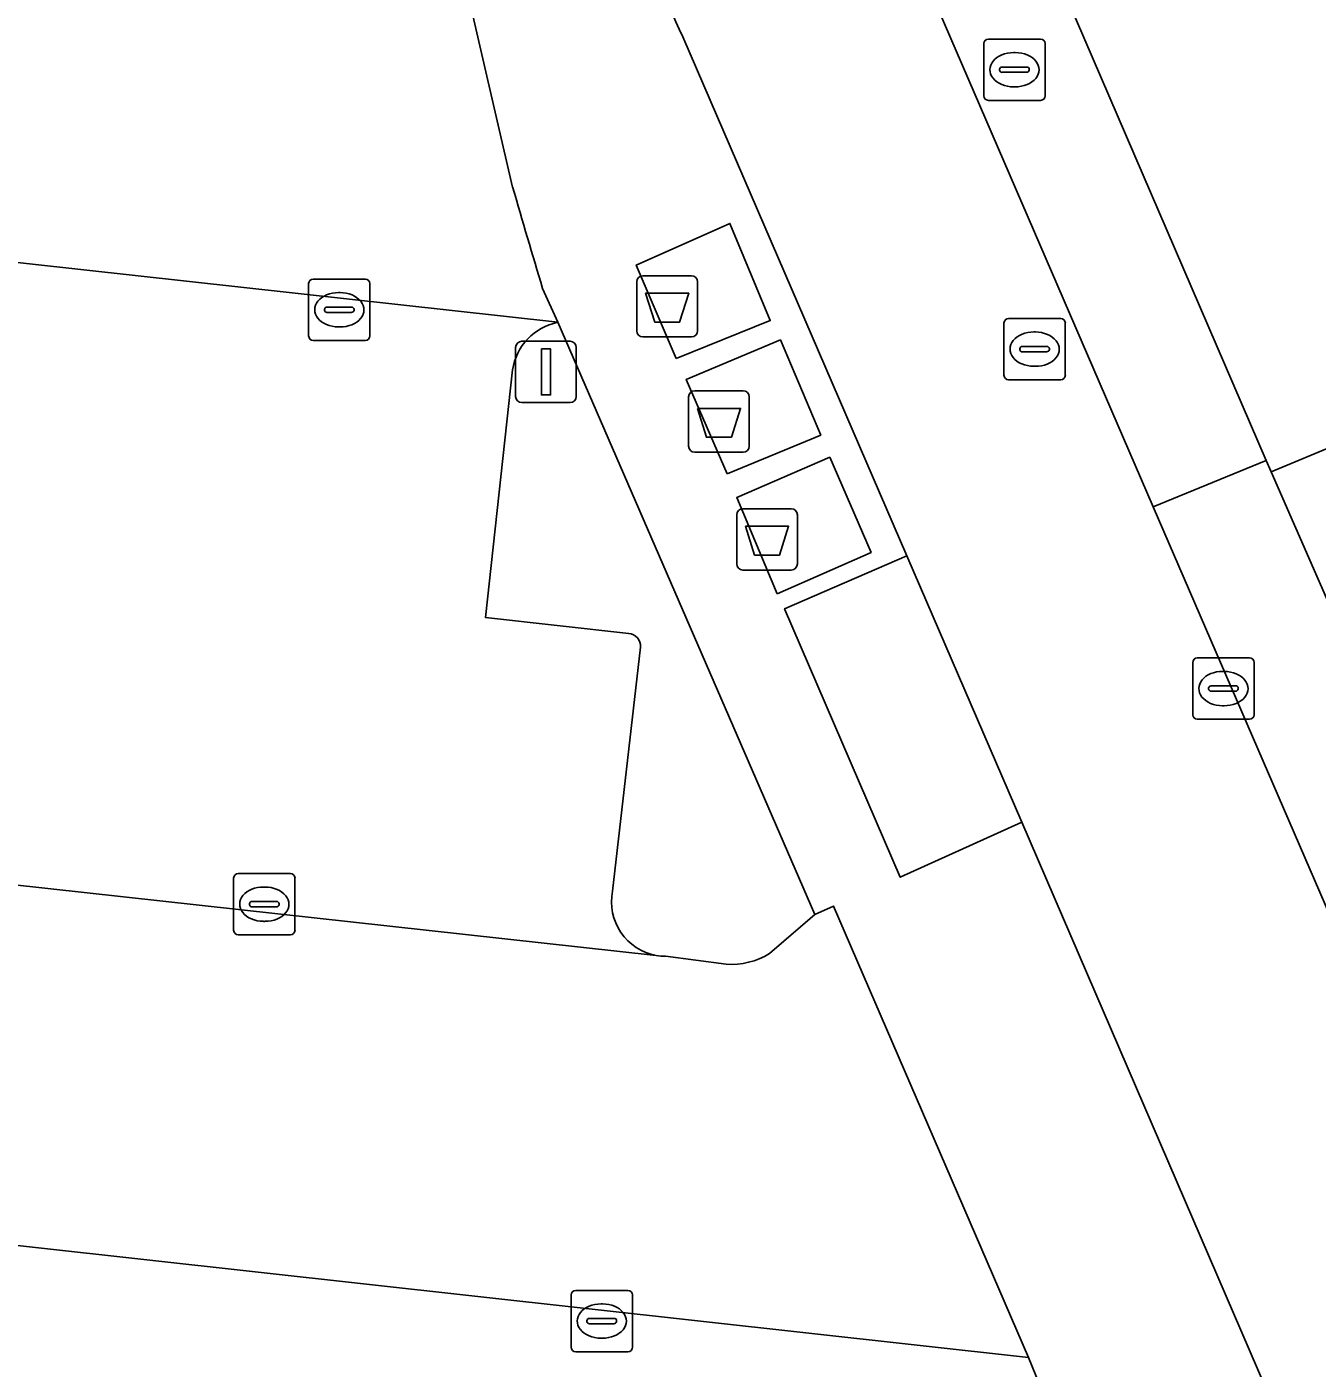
# Model space of a CAD drawing. Extents: x 162026 to 163502, y 387295 to 388169.
# Drawn here: x 162146.8 to 162167.84, y 387586.38 to 387608.26 of the extents above; entities that cross this region are included whole.
import ezdxf

# ---------------------------------------------------------------- set-up
doc = ezdxf.new("R2010")
doc.units = 0
for name, color, linetype in [('IMGEO_Afval_apart_plaats', 7, 'Continuous'), ('IMGEO_Groenvoorziening', 7, 'Continuous'), ('IMGEO_Kolk', 7, 'Continuous'), ('IMGEO_Lichtmast', 7, 'Continuous'), ('IMGEO_Parkeervlak_open', 7, 'Continuous'), ('IMGEO_Rijbaan_lokaal_open', 7, 'Continuous'), ('IMGEO_Rioolput', 7, 'Continuous'), ('IMGEO_Voetpad_gesloten', 7, 'Continuous'), ('IMGEO_Voetpad_open', 7, 'Continuous')]:
    doc.layers.add(name, color=color, linetype=linetype)

msp = doc.modelspace()

# ---------------------------------------------------------------- linework, layer by layer
at = {"layer": 'IMGEO_Afval_apart_plaats'}
for p, q in [((162156.846, 387604.198), (162157.636, 387604.198)), ((162157.636, 387604.198), (162156.846, 387604.198)), ((162156.746, 387603.298), (162156.746, 387604.098)), ((162156.746, 387604.098), (162156.746, 387603.298)), ((162157.736, 387604.098), (162157.736, 387603.298)), ((162157.736, 387603.298), (162157.736, 387604.098)), ((162157.636, 387603.198), (162156.846, 387603.198)), ((162156.846, 387603.198), (162157.636, 387603.198)), ((162157.59, 387601.42), (162157.59, 387602.22)), ((162157.59, 387602.22), (162157.59, 387601.42)), ((162157.69, 387602.32), (162158.48, 387602.32)), ((162158.48, 387602.32), (162157.69, 387602.32)), ((162158.58, 387602.22), (162158.58, 387601.42)), ((162158.58, 387601.42), (162158.58, 387602.22)), ((162158.48, 387601.32), (162157.69, 387601.32)), ((162157.69, 387601.32), (162158.48, 387601.32)), ((162158.475, 387600.398), (162159.265, 387600.398)), ((162159.265, 387600.398), (162158.475, 387600.398)), ((162158.375, 387599.498), (162158.375, 387600.298)), ((162158.375, 387600.298), (162158.375, 387599.498)), ((162159.365, 387600.298), (162159.365, 387599.498)), ((162159.365, 387599.498), (162159.365, 387600.298)), ((162159.265, 387599.398), (162158.475, 387599.398)), ((162158.475, 387599.398), (162159.265, 387599.398))]:
    msp.add_line(p, q, dxfattribs=at)
for points in [[(162156.889, 387603.912), (162157.593, 387603.912), (162157.444, 387603.442), (162157.038, 387603.442), (162156.889, 387603.912)], [(162157.733, 387602.034), (162158.437, 387602.034), (162158.288, 387601.564), (162157.882, 387601.564), (162157.733, 387602.034)], [(162158.518, 387600.112), (162159.222, 387600.112), (162159.073, 387599.642), (162158.667, 387599.642), (162158.518, 387600.112)]]:
    msp.add_lwpolyline(points, dxfattribs=at)
for centre, start, end in [((162156.846, 387604.098), 90, 180), ((162156.846, 387604.098), 90, 180), ((162157.636, 387604.098), 0, 90), ((162157.636, 387604.098), 360, 90), ((162156.846, 387603.298), 180, 270), ((162156.846, 387603.298), 180, 270), ((162157.636, 387603.298), 270, 0), ((162157.636, 387603.298), 270, 0), ((162157.69, 387602.22), 90, 180), ((162157.69, 387602.22), 90, 180), ((162158.48, 387602.22), 0, 90), ((162158.48, 387602.22), 360, 90), ((162157.69, 387601.42), 180, 270), ((162157.69, 387601.42), 180, 270), ((162158.48, 387601.42), 270, 0), ((162158.48, 387601.42), 270, 0), ((162158.475, 387600.298), 90, 180), ((162158.475, 387600.298), 90, 180), ((162159.265, 387600.298), 0, 90), ((162159.265, 387600.298), 360, 90), ((162158.475, 387599.498), 180, 270), ((162158.475, 387599.498), 180, 270), ((162159.265, 387599.498), 270, 0), ((162159.265, 387599.498), 270, 0)]:
    msp.add_arc(centre, 0.1, start, end, dxfattribs=at)
at = {"layer": 'IMGEO_Groenvoorziening'}
for points in [[(162158.909, 387593.144), (162159.648, 387593.779), (162155.456, 387603.438)], [(162154.719, 387602.662), (162154.277, 387598.624), (162156.613, 387598.364)], [(162156.808, 387598.14), (162156.351, 387594.16)], [(162157.216, 387593.099), (162158.201, 387592.97)]]:
    msp.add_lwpolyline(points, dxfattribs=at)
for points in [[(162167.091, 387600.998), (162168.662, 387597.412), (162170.641, 387598.257), (162169.112, 387601.843)], [(162161.151, 387599.629), (162159.155, 387598.767), (162161.041, 387594.389), (162163.025, 387595.286)]]:
    msp.add_lwpolyline(points, close=True, dxfattribs=at)
for centre, radius, start, end in [((162155.647, 387602.519), 0.939, 101.7247, 171.2284), ((162156.596, 387598.153), 0.212, 356.5855, 85.4959), ((162157.22, 387593.985), 0.886, 168.6346, 259.6258), ((162157.222, 387593.982), 0.883, 259.4161, 269.5992), ((162158.283, 387594.163), 1.196, 266.0564, 301.5586)]:
    msp.add_arc(centre, radius, start, end, dxfattribs=at)
at = {"layer": 'IMGEO_Kolk'}
for p, q in [((162151.468, 387604.142), (162152.32, 387604.142)), ((162151.393, 387603.216), (162151.393, 387604.068)), ((162151.881, 387603.922), (162151.906, 387603.922)), ((162152.394, 387604.068), (162152.394, 387603.216)), ((162151.695, 387603.685), (162152.093, 387603.685)), ((162151.652, 387603.636), (162151.652, 387603.648)), ((162152.09, 387603.599), (162151.692, 387603.599)), ((162152.136, 387603.648), (162152.136, 387603.636)), ((162151.904, 387603.362), (162151.879, 387603.362)), ((162152.32, 387603.142), (162151.468, 387603.142)), ((162165.812, 387597.039), (162165.812, 387597.891)), ((162165.887, 387597.965), (162166.739, 387597.965)), ((162166.813, 387597.891), (162166.813, 387597.039)), ((162166.3, 387597.745), (162166.325, 387597.745)), ((162166.071, 387597.459), (162166.071, 387597.471)), ((162166.509, 387597.422), (162166.111, 387597.422)), ((162166.114, 387597.508), (162166.512, 387597.508)), ((162166.555, 387597.471), (162166.555, 387597.459)), ((162166.323, 387597.185), (162166.298, 387597.185)), ((162166.739, 387596.965), (162165.887, 387596.965)), ((162150.17, 387593.523), (162150.17, 387594.375)), ((162150.245, 387594.449), (162151.097, 387594.449)), ((162151.171, 387594.375), (162151.171, 387593.523)), ((162150.658, 387594.229), (162150.683, 387594.229)), ((162150.429, 387593.943), (162150.429, 387593.955)), ((162150.867, 387593.906), (162150.469, 387593.906)), ((162150.472, 387593.992), (162150.87, 387593.992)), ((162150.913, 387593.955), (162150.913, 387593.943)), ((162150.681, 387593.669), (162150.656, 387593.669)), ((162151.097, 387593.449), (162150.245, 387593.449)), ((162155.674, 387586.725), (162155.674, 387587.577)), ((162155.749, 387587.651), (162156.601, 387587.651)), ((162156.675, 387587.577), (162156.675, 387586.725)), ((162156.162, 387587.431), (162156.187, 387587.431)), ((162155.933, 387587.145), (162155.933, 387587.157)), ((162156.371, 387587.108), (162155.973, 387587.108)), ((162155.976, 387587.194), (162156.374, 387587.194)), ((162156.417, 387587.157), (162156.417, 387587.145)), ((162156.185, 387586.871), (162156.16, 387586.871)), ((162156.601, 387586.651), (162155.749, 387586.651))]:
    msp.add_line(p, q, dxfattribs=at)
for points in [[(162151.468, 387604.142), (162152.32, 387604.142)], [(162151.393, 387603.216), (162151.393, 387604.068)], [(162152.394, 387604.068), (162152.394, 387603.216)], [(162152.32, 387603.142), (162151.468, 387603.142)], [(162165.812, 387597.039), (162165.812, 387597.891)], [(162165.887, 387597.965), (162166.739, 387597.965)], [(162166.813, 387597.891), (162166.813, 387597.039)], [(162166.739, 387596.965), (162165.887, 387596.965)], [(162150.17, 387593.523), (162150.17, 387594.375)], [(162150.245, 387594.449), (162151.097, 387594.449)], [(162151.171, 387594.375), (162151.171, 387593.523)], [(162151.097, 387593.449), (162150.245, 387593.449)], [(162155.674, 387586.725), (162155.674, 387587.577)], [(162155.749, 387587.651), (162156.601, 387587.651)], [(162156.675, 387587.577), (162156.675, 387586.725)], [(162156.601, 387586.651), (162155.749, 387586.651)]]:
    msp.add_lwpolyline(points, dxfattribs=at)
for centre, radius, start, end in [((162151.47, 387604.066), 0.0765, 91.552, 178.448), ((162151.47, 387604.066), 0.0765, 91.552, 178.448), ((162152.318, 387604.066), 0.0765, 1.552, 88.448), ((162152.318, 387604.066), 0.0765, 1.552, 88.448), ((162151.692, 387603.645), 0.0403, 85.8775, 175.7526), ((162152.097, 387603.647), 0.0386, 1.7309, 96.639), ((162151.689, 387603.635), 0.0366, 178.938, 274.7102), ((162152.093, 387603.642), 0.043, 264.8664, 352.4533), ((162151.47, 387603.218), 0.0765, 181.552, 268.448), ((162151.47, 387603.218), 0.0765, 181.552, 268.448), ((162152.318, 387603.218), 0.0765, 271.552, 358.448), ((162152.318, 387603.218), 0.0765, 271.552, 358.448), ((162165.889, 387597.889), 0.0765, 91.552, 178.448), ((162165.889, 387597.889), 0.0765, 91.552, 178.448), ((162166.737, 387597.889), 0.0765, 1.552, 88.448), ((162166.737, 387597.889), 0.0765, 1.552, 88.448), ((162166.111, 387597.468), 0.0403, 85.8775, 175.7526), ((162166.108, 387597.458), 0.0366, 178.938, 274.7102), ((162166.512, 387597.465), 0.043, 264.8664, 352.4533), ((162166.516, 387597.47), 0.0386, 1.7309, 96.639), ((162165.889, 387597.041), 0.0765, 181.552, 268.448), ((162165.889, 387597.041), 0.0765, 181.552, 268.448), ((162166.737, 387597.041), 0.0765, 271.552, 358.448), ((162166.737, 387597.041), 0.0765, 271.552, 358.448), ((162150.247, 387594.373), 0.0765, 91.552, 178.448), ((162150.247, 387594.373), 0.0765, 91.552, 178.448), ((162151.095, 387594.373), 0.0765, 1.552, 88.448), ((162151.095, 387594.373), 0.0765, 1.552, 88.448), ((162150.469, 387593.952), 0.0403, 85.8775, 175.7526), ((162150.466, 387593.942), 0.0366, 178.938, 274.7102), ((162150.87, 387593.949), 0.043, 264.8664, 352.4533), ((162150.874, 387593.954), 0.0386, 1.7309, 96.639), ((162150.247, 387593.525), 0.0765, 181.552, 268.448), ((162150.247, 387593.525), 0.0765, 181.552, 268.448), ((162151.095, 387593.525), 0.0765, 271.552, 358.448), ((162151.095, 387593.525), 0.0765, 271.552, 358.448), ((162155.751, 387587.575), 0.0765, 91.552, 178.448), ((162155.751, 387587.575), 0.0765, 91.552, 178.448), ((162156.599, 387587.575), 0.0765, 1.552, 88.448), ((162156.599, 387587.575), 0.0765, 1.552, 88.448), ((162155.973, 387587.154), 0.0403, 85.8775, 175.7526), ((162155.97, 387587.144), 0.0366, 178.938, 274.7102), ((162156.374, 387587.151), 0.043, 264.8664, 352.4533), ((162156.378, 387587.156), 0.0386, 1.7309, 96.639), ((162155.751, 387586.727), 0.0765, 181.552, 268.448), ((162155.751, 387586.727), 0.0765, 181.552, 268.448), ((162156.599, 387586.727), 0.0765, 271.552, 358.448), ((162156.599, 387586.727), 0.0765, 271.552, 358.448)]:
    msp.add_arc(centre, radius, start, end, dxfattribs=at)
for centre, major_axis, ratio, start_param, end_param in [((162151.88, 387603.642), (-0.387, 0.002), 0.722429, 4.712389, 7.853982), ((162151.905, 387603.642), (-0.39, 0.002), 0.717154, 1.570796, 4.712389), ((162166.299, 387597.465), (-0.387, 0.002), 0.722429, 4.712389, 7.853982), ((162166.324, 387597.465), (-0.39, 0.002), 0.717154, 1.570796, 4.712389), ((162150.657, 387593.949), (-0.387, 0.002), 0.722429, 4.712389, 7.853982), ((162150.682, 387593.949), (-0.39, 0.002), 0.717154, 1.570796, 4.712389), ((162156.161, 387587.151), (-0.387, 0.002), 0.722429, 4.712389, 7.853982), ((162156.186, 387587.151), (-0.39, 0.002), 0.717154, 1.570796, 4.712389)]:
    msp.add_ellipse(centre, major_axis=major_axis, ratio=ratio, start_param=start_param, end_param=end_param, dxfattribs=at)
at = {"layer": 'IMGEO_Lichtmast'}
for p, q in [((162154.769, 387602.228), (162154.769, 387603.028)), ((162154.769, 387603.028), (162154.769, 387602.228)), ((162154.869, 387603.128), (162155.659, 387603.128)), ((162155.659, 387603.128), (162154.869, 387603.128)), ((162155.759, 387603.028), (162155.759, 387602.228)), ((162155.759, 387602.228), (162155.759, 387603.028)), ((162155.659, 387602.128), (162154.869, 387602.128)), ((162154.869, 387602.128), (162155.659, 387602.128))]:
    msp.add_line(p, q, dxfattribs=at)
msp.add_lwpolyline([(162155.189, 387603.003), (162155.339, 387603.003), (162155.339, 387602.253), (162155.189, 387602.253), (162155.189, 387603.003)], dxfattribs=at)
for centre, start, end in [((162154.869, 387603.028), 90, 180), ((162154.869, 387603.028), 90, 180), ((162155.659, 387603.028), 0, 90), ((162155.659, 387603.028), 360, 90), ((162154.869, 387602.228), 180, 270), ((162154.869, 387602.228), 180, 270), ((162155.659, 387602.228), 270, 0), ((162155.659, 387602.228), 270, 0)]:
    msp.add_arc(centre, 0.1, start, end, dxfattribs=at)
at = {"layer": 'IMGEO_Parkeervlak_open'}
for points in [[(162155.456, 387603.438), (162136.499, 387605.532)], [(162156.613, 387598.364), (162154.277, 387598.624), (162154.719, 387602.662)], [(162156.351, 387594.16), (162156.808, 387598.14)], [(162135.341, 387595.504), (162157.06, 387593.114)], [(162163.315, 387586.114), (162163.134, 387586.559), (162128.874, 387590.348)]]:
    msp.add_lwpolyline(points, dxfattribs=at)
msp.add_lwpolyline([(162182.887, 387564.514), (162180.971, 387568.927), (162177.973, 387575.852), (162175.938, 387580.549), (162168.662, 387597.412), (162167.091, 387600.998), (162167.011, 387601.185), (162165.168, 387600.429), (162180.74, 387564.422), (162182.107, 387561.26), (162188.57, 387546.317), (162190.414, 387547.086), (162188.504, 387551.502)], close=True, dxfattribs=at)
for centre, radius, start, end in [((162155.647, 387602.519), 0.939, 101.7247, 171.2284), ((162156.596, 387598.153), 0.212, 356.5855, 85.4959), ((162157.22, 387593.985), 0.886, 168.6346, 259.6258)]:
    msp.add_arc(centre, radius, start, end, dxfattribs=at)
at = {"layer": 'IMGEO_Rijbaan_lokaal_open'}
for points in [[(162135.871, 387611.382), (162128.826, 387612.17), (162128.782, 387611.786), (162126.404, 387590.612), (162128.874, 387590.348), (162163.134, 387586.559), (162159.956, 387593.918), (162159.648, 387593.779), (162158.909, 387593.144)], [(162154.721, 387605.644), (162153.67, 387610.183), (162153.091, 387610.137), (162152.196, 387610.064)], [(162161.658, 387608.545), (162165.168, 387600.429), (162167.011, 387601.185), (162163.509, 387609.313)], [(162157.496, 387608.095), (162161.151, 387599.629), (162163.025, 387595.286), (162167.139, 387585.739), (162171.986, 387574.558), (162173.611, 387570.804), (162177.044, 387562.862), (162180.74, 387564.422), (162165.168, 387600.429), (162161.658, 387608.545)], [(162135.944, 387605.609), (162136.499, 387605.532), (162155.456, 387603.438), (162155.209, 387603.988)], [(162157.06, 387593.114), (162135.341, 387595.504), (162134.758, 387595.567)], [(162158.201, 387592.97), (162157.216, 387593.099)]]:
    msp.add_lwpolyline(points, dxfattribs=at)
for centre, radius, start, end in [((162164.267, 387611.369), 7.521, 173.1214, 205.8076), ((162368.377, 387667.706), 222.487, 196.19721, 196.6418), ((162157.222, 387593.982), 0.883, 259.4161, 269.5992), ((162158.283, 387594.163), 1.196, 266.0564, 301.5586)]:
    msp.add_arc(centre, radius, start, end, dxfattribs=at)
at = {"layer": 'IMGEO_Rioolput'}
for p, q in [((162162.479, 387608.057), (162163.331, 387608.057)), ((162162.404, 387607.131), (162162.404, 387607.983)), ((162162.892, 387607.837), (162162.917, 387607.837)), ((162163.405, 387607.983), (162163.405, 387607.131)), ((162162.663, 387607.551), (162162.663, 387607.563)), ((162163.101, 387607.514), (162162.703, 387607.514)), ((162162.706, 387607.6), (162163.104, 387607.6)), ((162163.147, 387607.563), (162163.147, 387607.551)), ((162162.915, 387607.277), (162162.89, 387607.277)), ((162163.331, 387607.057), (162162.479, 387607.057)), ((162162.808, 387603.5), (162163.66, 387603.5)), ((162162.733, 387602.574), (162162.733, 387603.426)), ((162163.221, 387603.28), (162163.246, 387603.28)), ((162163.734, 387603.426), (162163.734, 387602.574)), ((162163.035, 387603.043), (162163.433, 387603.043)), ((162162.992, 387602.994), (162162.992, 387603.006)), ((162163.43, 387602.957), (162163.032, 387602.957)), ((162163.476, 387603.006), (162163.476, 387602.994)), ((162163.244, 387602.72), (162163.219, 387602.72)), ((162163.66, 387602.5), (162162.808, 387602.5))]:
    msp.add_line(p, q, dxfattribs=at)
for points in [[(162162.479, 387608.057), (162163.331, 387608.057)], [(162162.404, 387607.131), (162162.404, 387607.983)], [(162163.405, 387607.983), (162163.405, 387607.131)], [(162163.331, 387607.057), (162162.479, 387607.057)], [(162162.808, 387603.5), (162163.66, 387603.5)], [(162162.733, 387602.574), (162162.733, 387603.426)], [(162163.734, 387603.426), (162163.734, 387602.574)], [(162163.66, 387602.5), (162162.808, 387602.5)]]:
    msp.add_lwpolyline(points, dxfattribs=at)
for centre, radius, start, end in [((162162.481, 387607.981), 0.0765, 91.552, 178.448), ((162162.481, 387607.981), 0.0765, 91.552, 178.448), ((162163.329, 387607.981), 0.0765, 1.552, 88.448), ((162163.329, 387607.981), 0.0765, 1.552, 88.448), ((162162.703, 387607.56), 0.0403, 85.8775, 175.7526), ((162162.7, 387607.55), 0.0366, 178.938, 274.7102), ((162163.104, 387607.557), 0.043, 264.8664, 352.4533), ((162163.108, 387607.562), 0.0386, 1.7309, 96.639), ((162162.481, 387607.133), 0.0765, 181.552, 268.448), ((162162.481, 387607.133), 0.0765, 181.552, 268.448), ((162163.329, 387607.133), 0.0765, 271.552, 358.448), ((162163.329, 387607.133), 0.0765, 271.552, 358.448), ((162162.81, 387603.424), 0.0765, 91.552, 178.448), ((162162.81, 387603.424), 0.0765, 91.552, 178.448), ((162163.658, 387603.424), 0.0765, 1.552, 88.448), ((162163.658, 387603.424), 0.0765, 1.552, 88.448), ((162163.032, 387603.003), 0.0403, 85.8775, 175.7526), ((162163.437, 387603.005), 0.0386, 1.7309, 96.639), ((162163.029, 387602.993), 0.0366, 178.938, 274.7102), ((162163.433, 387603), 0.043, 264.8664, 352.4533), ((162162.81, 387602.576), 0.0765, 181.552, 268.448), ((162162.81, 387602.576), 0.0765, 181.552, 268.448), ((162163.658, 387602.576), 0.0765, 271.552, 358.448), ((162163.658, 387602.576), 0.0765, 271.552, 358.448)]:
    msp.add_arc(centre, radius, start, end, dxfattribs=at)
for centre, major_axis, ratio, start_param, end_param in [((162162.891, 387607.557), (-0.387, 0.002), 0.722429, 4.712389, 7.853982), ((162162.916, 387607.557), (-0.39, 0.002), 0.717154, 1.570796, 4.712389), ((162163.22, 387603), (-0.387, 0.002), 0.722429, 4.712389, 7.853982), ((162163.245, 387603), (-0.39, 0.002), 0.717154, 1.570796, 4.712389)]:
    msp.add_ellipse(centre, major_axis=major_axis, ratio=ratio, start_param=start_param, end_param=end_param, dxfattribs=at)
at = {"layer": 'IMGEO_Voetpad_gesloten'}
for points in [[(162157.39, 387602.848), (162158.922, 387603.467), (162158.264, 387605.051), (162156.738, 387604.37)], [(162158.218, 387600.965), (162159.745, 387601.599), (162159.089, 387603.15), (162157.551, 387602.507)], [(162159.036, 387599.012), (162160.567, 387599.686), (162159.892, 387601.237), (162158.375, 387600.581)]]:
    msp.add_lwpolyline(points, close=True, dxfattribs=at)
at = {"layer": 'IMGEO_Voetpad_open'}
for points in [[(162156.644, 387637.881), (162156.469, 387636.953), (162156.451, 387636.858), (162155.942, 387631.988), (162155.3, 387625.965), (162154.78, 387621.112), (162154.653, 387619.932), (162154.422, 387617.545), (162154.127, 387614.657), (162153.67, 387610.183), (162154.721, 387605.644)], [(162163.509, 387609.313), (162167.011, 387601.185), (162167.091, 387600.998), (162169.112, 387601.843), (162170.641, 387598.257), (162168.662, 387597.412), (162175.938, 387580.549), (162177.764, 387581.326), (162179.793, 387576.634), (162177.973, 387575.852), (162180.971, 387568.927), (162182.789, 387569.707), (162184.692, 387565.294), (162182.887, 387564.514), (162188.504, 387551.502)], [(162179.11, 387558.145), (162177.391, 387557.416), (162171.912, 387570.09), (162173.611, 387570.804), (162171.986, 387574.558), (162170.297, 387573.838), (162165.454, 387585.008), (162167.139, 387585.739), (162163.025, 387595.286), (162161.041, 387594.389), (162159.155, 387598.767), (162161.151, 387599.629), (162157.496, 387608.095)], [(162155.209, 387603.988), (162155.456, 387603.438), (162159.648, 387593.779), (162159.956, 387593.918), (162163.134, 387586.559), (162163.315, 387586.114), (162164.915, 387582.4), (162167.327, 387576.934)]]:
    msp.add_lwpolyline(points, dxfattribs=at)
for points in [[(162157.39, 387602.848), (162156.738, 387604.37), (162158.264, 387605.051), (162158.922, 387603.467)], [(162158.218, 387600.965), (162157.551, 387602.507), (162159.089, 387603.15), (162159.745, 387601.599)], [(162159.036, 387599.012), (162158.375, 387600.581), (162159.892, 387601.237), (162160.567, 387599.686)]]:
    msp.add_lwpolyline(points, close=True, dxfattribs=at)
for centre, radius, start, end in [((162164.267, 387611.369), 7.521, 173.1214, 205.8076), ((162368.377, 387667.706), 222.487, 196.19721, 196.6418)]:
    msp.add_arc(centre, radius, start, end, dxfattribs=at)

doc.saveas('drawing.dxf')
